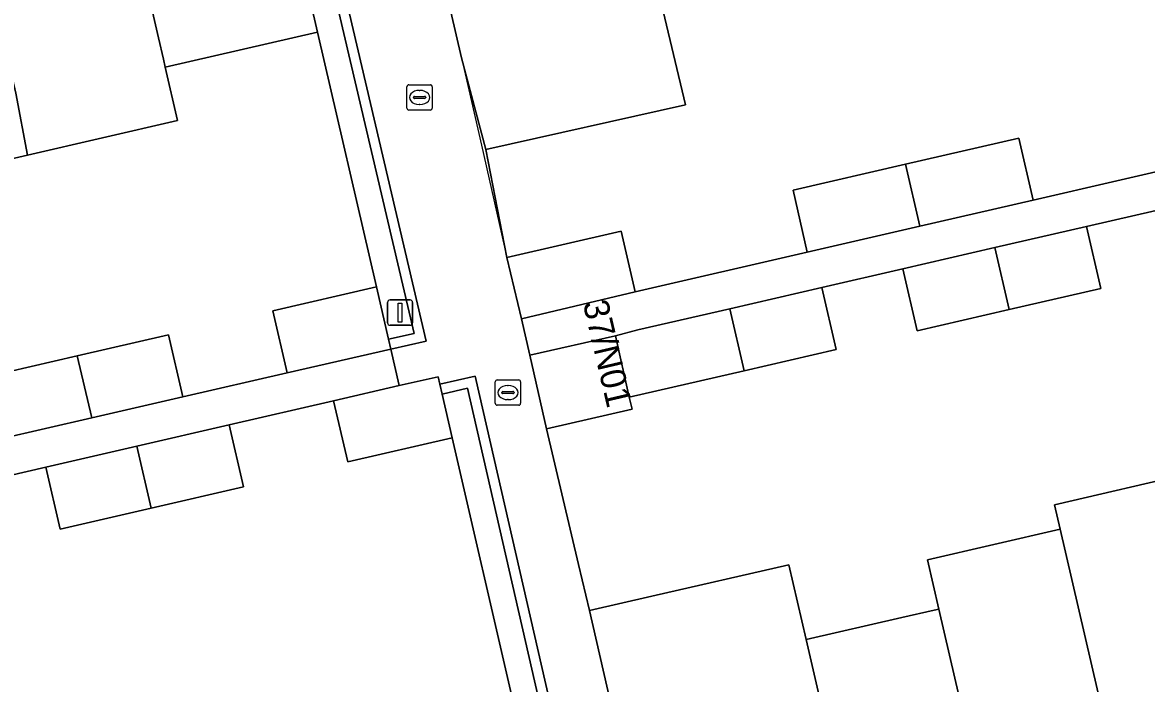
# Model space of a CAD drawing. Extents: x 156412 to 157779, y 382335 to 383768.
# Drawn here: x 156686.48 to 156731.01, y 383461.72 to 383487.92 of the extents above; entities that cross this region are included whole.
import ezdxf

# ---------------------------------------------------------------- set-up
doc = ezdxf.new("R2010")
doc.units = 0
for name, color, linetype in [('IMGEO_Erf', 7, 'Continuous'), ('IMGEO_Groenvoorziening', 7, 'Continuous'), ('IMGEO_Kolk', 7, 'Continuous'), ('IMGEO_Lichtmast', 7, 'Continuous'), ('IMGEO_Muur', 7, 'Continuous'), ('IMGEO_Pand', 7, 'Continuous'), ('IMGEO_Pand_nummerreeks', 7, 'Continuous'), ('IMGEO_Voetpad_open', 7, 'Continuous')]:
    doc.layers.add(name, color=color, linetype=linetype)

msp = doc.modelspace()

# ---------------------------------------------------------------- linework, layer by layer
at = {"layer": 'IMGEO_Erf'}
for points in [[(156735.235, 383493.759), (156727.442, 383491.96), (156719.649, 383490.161), (156711.858, 383488.363), (156712.748, 383484.648), (156704.837, 383482.891), (156705.67, 383478.603), (156710.196, 383479.646), (156710.75, 383477.244), (156717.569, 383478.815), (156717.003, 383481.27), (156721.46, 383482.298), (156725.945, 383483.333), (156726.511, 383480.878), (156733.144, 383482.408)], [(156684.983, 383473.86), (156688.648, 383474.707), (156692.269, 383475.544), (156692.836, 383473.089), (156696.97, 383474.029), (156696.399, 383476.498), (156700.5, 383477.445), (156698.17, 383487.529), (156692.133, 383486.142), (156692.627, 383484.031), (156686.673, 383482.656), (156681.082, 383481.365)], [(156737.078, 383481.78), (156728.634, 383479.833), (156729.199, 383477.379), (156725.57, 383476.542), (156721.924, 383475.702), (156721.358, 383478.156), (156718.144, 383477.415), (156718.71, 383474.961), (156715.065, 383474.121), (156710.517, 383473.073), (156710.626, 383472.59), (156707.232, 383471.822), (156708.506, 383466.434), (156708.936, 383464.614), (156711.411, 383465.183), (156716.843, 383466.433), (156717.526, 383463.465), (156721.317, 383464.336), (156722.595, 383464.63), (156722.78, 383464.673), (156722.33, 383466.62), (156727.587, 383467.835), (156727.363, 383468.811), (156732.814, 383470.071)], [(156681.886, 383457.285), (156687.731, 383458.635), (156688.181, 383456.687), (156694.047, 383458.041), (156698.948, 383459.172), (156699.718, 383459.35), (156699.884, 383459.388), (156699.81, 383459.709), (156705.89, 383461.107), (156703.505, 383471.458), (156699.364, 383470.507), (156698.805, 383472.928), (156694.673, 383471.975), (156695.24, 383469.519), (156691.577, 383468.674), (156687.97, 383467.842), (156687.403, 383470.297), (156682.959, 383469.272)]]:
    msp.add_lwpolyline(points, dxfattribs=at)
at = {"layer": 'IMGEO_Groenvoorziening'}
for points in [[(156695.657, 383498.375), (156695.888, 383497.409), (156698.17, 383487.529), (156700.5, 383477.445), (156700.98, 383475.367), (156701.993, 383475.59), (156696.28, 383499.999), (156695.711, 383502.436), (156694.759, 383502.216), (156695.277, 383499.999), (156695.476, 383499.149), (156695.503, 383499.035)], [(156709.047, 383447.653), (156709.963, 383447.864), (156704.112, 383473.427), (156703.102, 383473.195), (156703.505, 383471.458), (156705.89, 383461.107), (156708.202, 383451.254)]]:
    msp.add_lwpolyline(points, close=True, dxfattribs=at)
at = {"layer": 'IMGEO_Kolk'}
for p, q in [((156701.709, 383484.521), (156701.709, 383485.373)), ((156701.784, 383485.447), (156702.636, 383485.447)), ((156702.71, 383485.373), (156702.71, 383484.521)), ((156701.968, 383484.941), (156701.968, 383484.953)), ((156702.406, 383484.904), (156702.008, 383484.904)), ((156702.011, 383484.99), (156702.409, 383484.99)), ((156702.197, 383485.227), (156702.222, 383485.227)), ((156702.452, 383484.953), (156702.452, 383484.941)), ((156702.636, 383484.447), (156701.784, 383484.447)), ((156702.22, 383484.667), (156702.195, 383484.667)), ((156705.285, 383473.753), (156706.137, 383473.753)), ((156705.21, 383472.827), (156705.21, 383473.679)), ((156705.698, 383473.533), (156705.723, 383473.533)), ((156706.211, 383473.679), (156706.211, 383472.827)), ((156705.469, 383473.247), (156705.469, 383473.259)), ((156705.907, 383473.21), (156705.509, 383473.21)), ((156705.512, 383473.296), (156705.91, 383473.296)), ((156705.721, 383472.973), (156705.696, 383472.973)), ((156705.953, 383473.259), (156705.953, 383473.247)), ((156706.137, 383472.753), (156705.285, 383472.753))]:
    msp.add_line(p, q, dxfattribs=at)
for points in [[(156701.709, 383484.521), (156701.709, 383485.373)], [(156701.784, 383485.447), (156702.636, 383485.447)], [(156702.71, 383485.373), (156702.71, 383484.521)], [(156702.636, 383484.447), (156701.784, 383484.447)], [(156705.285, 383473.753), (156706.137, 383473.753)], [(156705.21, 383472.827), (156705.21, 383473.679)], [(156706.211, 383473.679), (156706.211, 383472.827)], [(156706.137, 383472.753), (156705.285, 383472.753)]]:
    msp.add_lwpolyline(points, dxfattribs=at)
for centre, radius, start, end in [((156701.786, 383485.371), 0.0765, 91.552, 178.448), ((156701.786, 383485.371), 0.0765, 91.552, 178.448), ((156702.634, 383485.371), 0.0765, 1.552, 88.448), ((156702.634, 383485.371), 0.0765, 1.552, 88.448), ((156702.008, 383484.95), 0.0403, 85.8775, 175.7526), ((156702.005, 383484.94), 0.0366, 178.938, 274.7102), ((156702.409, 383484.947), 0.043, 264.8664, 352.4533), ((156702.413, 383484.952), 0.0386, 1.7309, 96.639), ((156701.786, 383484.523), 0.0765, 181.552, 268.448), ((156701.786, 383484.523), 0.0765, 181.552, 268.448), ((156702.634, 383484.523), 0.0765, 271.552, 358.448), ((156702.634, 383484.523), 0.0765, 271.552, 358.448), ((156705.287, 383473.677), 0.0765, 91.552, 178.448), ((156705.287, 383473.677), 0.0765, 91.552, 178.448), ((156706.135, 383473.677), 0.0765, 1.552, 88.448), ((156706.135, 383473.677), 0.0765, 1.552, 88.448), ((156705.509, 383473.256), 0.0403, 85.8775, 175.7526), ((156705.506, 383473.246), 0.0366, 178.938, 274.7102), ((156705.91, 383473.253), 0.043, 264.8664, 352.4533), ((156705.914, 383473.258), 0.0386, 1.7309, 96.639), ((156705.287, 383472.829), 0.0765, 181.552, 268.448), ((156705.287, 383472.829), 0.0765, 181.552, 268.448), ((156706.135, 383472.829), 0.0765, 271.552, 358.448), ((156706.135, 383472.829), 0.0765, 271.552, 358.448)]:
    msp.add_arc(centre, radius, start, end, dxfattribs=at)
for centre, major_axis, ratio, start_param, end_param in [((156702.196, 383484.947), (-0.387, 0.002), 0.722429, 4.712389, 7.853982), ((156702.221, 383484.947), (-0.39, 0.002), 0.717154, 1.570796, 4.712389), ((156705.697, 383473.253), (-0.387, 0.002), 0.722429, 4.712389, 7.853982), ((156705.722, 383473.253), (-0.39, 0.002), 0.717154, 1.570796, 4.712389)]:
    msp.add_ellipse(centre, major_axis=major_axis, ratio=ratio, start_param=start_param, end_param=end_param, dxfattribs=at)
at = {"layer": 'IMGEO_Lichtmast'}
for p, q in [((156701.042, 383476.922), (156701.832, 383476.922)), ((156701.832, 383476.922), (156701.042, 383476.922)), ((156700.942, 383476.022), (156700.942, 383476.822)), ((156700.942, 383476.822), (156700.942, 383476.022)), ((156701.932, 383476.822), (156701.932, 383476.022)), ((156701.932, 383476.022), (156701.932, 383476.822)), ((156701.832, 383475.922), (156701.042, 383475.922)), ((156701.042, 383475.922), (156701.832, 383475.922))]:
    msp.add_line(p, q, dxfattribs=at)
msp.add_lwpolyline([(156701.362, 383476.797), (156701.512, 383476.797), (156701.512, 383476.047), (156701.362, 383476.047), (156701.362, 383476.797)], dxfattribs=at)
for centre, start, end in [((156701.042, 383476.822), 90, 180), ((156701.042, 383476.822), 90, 180), ((156701.832, 383476.822), 0, 90), ((156701.832, 383476.822), 360, 90), ((156701.042, 383476.022), 180, 270), ((156701.042, 383476.022), 180, 270), ((156701.832, 383476.022), 270, 0), ((156701.832, 383476.022), 270, 0)]:
    msp.add_arc(centre, 0.1, start, end, dxfattribs=at)
at = {"layer": 'IMGEO_Muur'}
for points in [[(156696.691, 383499.999), (156696.01, 383502.915), (156694.668, 383502.605), (156694.759, 383502.216), (156695.711, 383502.436), (156696.28, 383499.999), (156701.993, 383475.59), (156700.98, 383475.367), (156701.07, 383474.977), (156702.475, 383475.287)], [(156704.413, 383473.906), (156703.012, 383473.585), (156703.102, 383473.195), (156704.112, 383473.427), (156709.963, 383447.864), (156709.047, 383447.653), (156709.138, 383447.263), (156710.442, 383447.564)]]:
    msp.add_lwpolyline(points, close=True, dxfattribs=at)
for points in [[(156703.87, 383486.519), (156704.657, 383483.057)], [(156704.657, 383483.057), (156705.67, 383478.603)], [(156707.232, 383471.822), (156708.506, 383466.434)], [(156708.506, 383466.434), (156708.936, 383464.614)]]:
    msp.add_lwpolyline(points, dxfattribs=at)
at = {"layer": 'IMGEO_Pand'}
for points in [[(156709.169, 383499.999), (156708.855, 383501.365), (156708.705, 383501.33), (156708.862, 383500.648), (156706.046, 383500), (156705.929, 383499.972), (156706.146, 383499.009), (156704.481, 383498.621), (156701.244, 383497.867), (156703.87, 383486.519), (156704.837, 383482.891), (156712.748, 383484.648), (156711.858, 383488.363)], [(156695.888, 383497.409), (156693.83, 383496.931), (156693.607, 383497.906), (156693.365, 383497.851), (156689.627, 383496.995), (156690.093, 383494.98), (156691.867, 383487.316), (156692.064, 383486.465), (156692.133, 383486.142), (156698.17, 383487.529)], [(156686.219, 383485.115), (156683.872, 383495.171), (156683.759, 383495.145), (156683.849, 383494.758), (156681.423, 383494.2), (156681.607, 383493.01), (156678.392, 383492.272), (156680.374, 383483.767), (156680.939, 383481.332), (156681.082, 383481.365), (156686.673, 383482.656)], [(156690.093, 383494.98), (156689.891, 383494.932), (156688.984, 383494.719), (156686.863, 383494.22), (156686.516, 383495.371), (156684.083, 383494.812), (156683.993, 383495.199), (156683.872, 383495.171), (156686.219, 383485.115), (156686.673, 383482.656), (156692.627, 383484.031), (156692.133, 383486.142), (156692.064, 383486.465), (156691.867, 383487.316)], [(156721.46, 383482.298), (156722.026, 383479.843), (156726.511, 383480.878), (156725.945, 383483.333)], [(156721.46, 383482.298), (156717.003, 383481.27), (156717.569, 383478.815), (156722.026, 383479.843)], [(156706.245, 383476.176), (156710.75, 383477.244), (156710.196, 383479.646), (156705.67, 383478.603)], [(156725.57, 383476.542), (156729.199, 383477.379), (156728.634, 383479.833), (156725.001, 383478.996)], [(156725.57, 383476.542), (156725.001, 383478.996), (156721.358, 383478.156), (156721.924, 383475.702)], [(156701.07, 383474.977), (156700.98, 383475.367), (156700.5, 383477.445), (156696.399, 383476.498), (156696.97, 383474.029)], [(156714.498, 383476.575), (156715.065, 383474.121), (156718.71, 383474.961), (156718.144, 383477.415)], [(156714.498, 383476.575), (156710.859, 383475.736), (156709.966, 383475.506), (156710.517, 383473.073), (156715.065, 383474.121)], [(156688.648, 383474.707), (156689.221, 383472.253), (156692.836, 383473.089), (156692.269, 383475.544)], [(156709.966, 383475.506), (156706.572, 383474.738), (156707.232, 383471.822), (156710.626, 383472.59), (156710.517, 383473.073)], [(156688.648, 383474.707), (156684.983, 383473.86), (156685.55, 383471.405), (156689.221, 383472.253)], [(156703.012, 383473.585), (156702.941, 383473.882), (156701.405, 383473.528), (156698.805, 383472.928), (156699.364, 383470.507), (156703.505, 383471.458), (156703.102, 383473.195)], [(156691.007, 383471.129), (156691.577, 383468.674), (156695.24, 383469.519), (156694.673, 383471.975)], [(156691.007, 383471.129), (156687.403, 383470.297), (156687.97, 383467.842), (156691.577, 383468.674)], [(156727.587, 383467.835), (156730.055, 383457.182), (156731.903, 383457.607), (156732.127, 383456.633), (156732.342, 383456.682), (156735.748, 383457.465), (156733.489, 383467.148), (156732.814, 383470.071), (156727.363, 383468.811)], [(156727.587, 383467.835), (156722.33, 383466.62), (156722.78, 383464.673), (156725.018, 383454.995), (156728.244, 383455.739), (156728.459, 383455.789), (156728.234, 383456.764), (156730.055, 383457.182)], [(156717.526, 383463.465), (156716.843, 383466.433), (156711.411, 383465.183), (156708.936, 383464.614), (156710.353, 383458.455), (156712.828, 383459.024), (156714.324, 383452.524), (156717.719, 383453.313), (156717.933, 383453.363), (156717.707, 383454.337), (156719.537, 383454.758)], [(156722.78, 383464.673), (156722.595, 383464.63), (156721.317, 383464.336), (156717.526, 383463.465), (156719.537, 383454.758), (156721.397, 383455.186), (156721.622, 383454.212), (156721.836, 383454.261), (156725.018, 383454.995)]]:
    msp.add_lwpolyline(points, close=True, dxfattribs=at)
at = {"layer": 'IMGEO_Voetpad_open'}
for points in [[(156706.245, 383476.176), (156705.67, 383478.603), (156704.837, 383482.891), (156703.87, 383486.519), (156701.244, 383497.867), (156700.763, 383500), (156699.907, 383503.798), (156696.01, 383502.915), (156696.691, 383499.999), (156702.475, 383475.287), (156701.07, 383474.977), (156701.405, 383473.528), (156702.941, 383473.882), (156703.012, 383473.585), (156704.413, 383473.906), (156710.442, 383447.564), (156712.717, 383448.102), (156710.353, 383458.455), (156708.936, 383464.614), (156708.506, 383466.434), (156707.232, 383471.822), (156706.572, 383474.738)], [(156691.007, 383471.129), (156694.673, 383471.975), (156698.805, 383472.928), (156701.405, 383473.528), (156701.07, 383474.977), (156696.97, 383474.029), (156692.836, 383473.089), (156689.221, 383472.253), (156685.55, 383471.405), (156681.166, 383470.392), (156677.465, 383469.537), (156675.273, 383469.03), (156673.912, 383468.716), (156674.247, 383467.262), (156675.982, 383467.662), (156679.276, 383468.422), (156682.959, 383469.272), (156687.403, 383470.297)]]:
    msp.add_lwpolyline(points, close=True, dxfattribs=at)
msp.add_lwpolyline([(156733.144, 383482.408), (156726.511, 383480.878), (156722.026, 383479.843), (156717.569, 383478.815), (156710.75, 383477.244), (156706.245, 383476.176), (156706.572, 383474.738), (156709.966, 383475.506), (156710.859, 383475.736), (156714.498, 383476.575), (156718.144, 383477.415), (156721.358, 383478.156), (156725.001, 383478.996), (156728.634, 383479.833), (156737.078, 383481.78)], dxfattribs=at)

# ---------------------------------------------------------------- texts
at = {"layer": 'IMGEO_Pand_nummerreeks'}
msp.add_text('37/N01', height=1, rotation=283.132, dxfattribs=at).set_placement((156708.673, 383476.802))

doc.saveas('drawing.dxf')
